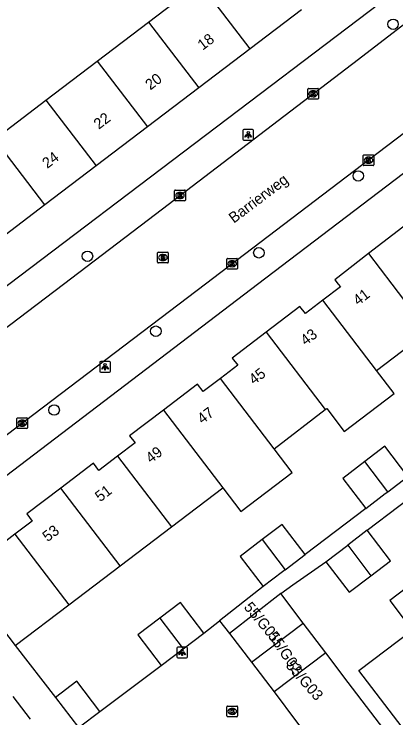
# Model space of a CAD drawing. Extents: x 160037 to 160839, y 385326 to 386441.
# Drawn here: x 160367.3 to 160402.9, y 385709.6 to 385775.1 of the extents above; entities that cross this region are included whole.
import ezdxf

# ---------------------------------------------------------------- set-up
doc = ezdxf.new("R2010")
doc.units = 0
for name, color, linetype in [('IMGEO_Boom', 7, 'Continuous'), ('IMGEO_Kolk', 7, 'Continuous'), ('IMGEO_Lichtpunt', 7, 'Continuous'), ('IMGEO_Muur', 7, 'Continuous'), ('IMGEO_Openbare_ruimte_label', 7, 'Continuous'), ('IMGEO_Pand', 7, 'Continuous'), ('IMGEO_Pand_nummerreeks', 7, 'Continuous'), ('IMGEO_Rijbaan_lokaal_gesloten', 7, 'Continuous'), ('IMGEO_Rioolput', 7, 'Continuous'), ('IMGEO_Voetpad_open', 7, 'Continuous')]:
    doc.layers.add(name, color=color, linetype=linetype)

msp = doc.modelspace()

# ---------------------------------------------------------------- linework, layer by layer
at = {"layer": 'IMGEO_Boom'}
for centre in [(160402.589, 385774.189), (160399.353, 385760.068), (160390.111, 385752.91), (160374.167, 385752.588), (160380.526, 385745.614), (160371.067, 385738.274)]:
    msp.add_circle(centre, 0.489, dxfattribs=at)
at = {"layer": 'IMGEO_Kolk'}
for p, q in [((160394.658, 385767.293), (160394.658, 385768.145)), ((160394.733, 385768.219), (160395.585, 385768.219)), ((160395.146, 385767.999), (160395.171, 385767.999)), ((160395.659, 385768.145), (160395.659, 385767.293)), ((160395.585, 385767.219), (160394.733, 385767.219)), ((160395.169, 385767.439), (160395.144, 385767.439)), ((160399.806, 385761.106), (160399.806, 385761.958)), ((160399.881, 385762.032), (160400.733, 385762.032)), ((160400.294, 385761.812), (160400.319, 385761.812)), ((160400.807, 385761.958), (160400.807, 385761.106)), ((160400.733, 385761.032), (160399.881, 385761.032)), ((160400.317, 385761.252), (160400.292, 385761.252)), ((160382.273, 385757.826), (160382.273, 385758.678)), ((160382.348, 385758.752), (160383.2, 385758.752)), ((160382.761, 385758.532), (160382.786, 385758.532)), ((160383.274, 385758.678), (160383.274, 385757.826)), ((160383.2, 385757.752), (160382.348, 385757.752)), ((160382.784, 385757.972), (160382.759, 385757.972)), ((160387.125, 385751.466), (160387.125, 385752.318)), ((160387.2, 385752.392), (160388.052, 385752.392)), ((160387.613, 385752.172), (160387.638, 385752.172)), ((160388.126, 385752.318), (160388.126, 385751.466)), ((160388.052, 385751.392), (160387.2, 385751.392)), ((160387.636, 385751.612), (160387.611, 385751.612)), ((160367.598, 385736.625), (160367.598, 385737.477)), ((160367.673, 385737.551), (160368.525, 385737.551)), ((160368.599, 385737.477), (160368.599, 385736.625)), ((160368.109, 385736.771), (160368.084, 385736.771)), ((160368.086, 385737.331), (160368.111, 385737.331)), ((160368.525, 385736.551), (160367.673, 385736.551)), ((160387.129, 385709.788), (160387.129, 385710.64)), ((160387.204, 385710.714), (160388.056, 385710.714)), ((160388.13, 385710.64), (160388.13, 385709.788)), ((160387.64, 385709.934), (160387.615, 385709.934)), ((160387.617, 385710.494), (160387.642, 385710.494)), ((160388.056, 385709.714), (160387.204, 385709.714))]:
    msp.add_line(p, q, dxfattribs=at)
for points in [[(160394.658, 385767.293), (160394.658, 385768.145)], [(160394.733, 385768.219), (160395.585, 385768.219)], [(160394.979, 385767.919), (160395.102, 385767.919), (160395.102, 385767.768), (160395.232, 385767.919), (160395.396, 385767.919), (160395.25, 385767.768), (160395.403, 385767.519), (160395.251, 385767.519), (160395.166, 385767.683), (160395.102, 385767.616), (160395.102, 385767.519), (160394.979, 385767.519), (160394.979, 385767.919)], [(160395.659, 385768.145), (160395.659, 385767.293)], [(160395.585, 385767.219), (160394.733, 385767.219)], [(160399.806, 385761.106), (160399.806, 385761.958)], [(160399.881, 385762.032), (160400.733, 385762.032)], [(160400.127, 385761.732), (160400.25, 385761.732), (160400.25, 385761.581), (160400.38, 385761.732), (160400.544, 385761.732), (160400.398, 385761.581), (160400.551, 385761.332), (160400.399, 385761.332), (160400.314, 385761.496), (160400.25, 385761.429), (160400.25, 385761.332), (160400.127, 385761.332), (160400.127, 385761.732)], [(160400.807, 385761.958), (160400.807, 385761.106)], [(160400.733, 385761.032), (160399.881, 385761.032)], [(160382.273, 385757.826), (160382.273, 385758.678)], [(160382.348, 385758.752), (160383.2, 385758.752)], [(160382.594, 385758.452), (160382.717, 385758.452), (160382.717, 385758.301), (160382.847, 385758.452), (160383.011, 385758.452), (160382.865, 385758.301), (160383.018, 385758.052), (160382.866, 385758.052), (160382.781, 385758.216), (160382.717, 385758.149), (160382.717, 385758.052), (160382.594, 385758.052), (160382.594, 385758.452)], [(160383.274, 385758.678), (160383.274, 385757.826)], [(160383.2, 385757.752), (160382.348, 385757.752)], [(160387.125, 385751.466), (160387.125, 385752.318)], [(160387.2, 385752.392), (160388.052, 385752.392)], [(160387.446, 385752.092), (160387.569, 385752.092), (160387.569, 385751.941), (160387.699, 385752.092), (160387.863, 385752.092), (160387.717, 385751.941), (160387.87, 385751.692), (160387.718, 385751.692), (160387.633, 385751.856), (160387.569, 385751.789), (160387.569, 385751.692), (160387.446, 385751.692), (160387.446, 385752.092)], [(160388.126, 385752.318), (160388.126, 385751.466)], [(160388.052, 385751.392), (160387.2, 385751.392)], [(160367.598, 385736.625), (160367.598, 385737.477)], [(160367.673, 385737.551), (160368.525, 385737.551)], [(160368.599, 385737.477), (160368.599, 385736.625)], [(160367.919, 385737.251), (160368.042, 385737.251), (160368.042, 385737.1), (160368.172, 385737.251), (160368.336, 385737.251), (160368.19, 385737.1), (160368.343, 385736.851), (160368.191, 385736.851), (160368.106, 385737.015), (160368.042, 385736.948), (160368.042, 385736.851), (160367.919, 385736.851), (160367.919, 385737.251)], [(160368.525, 385736.551), (160367.673, 385736.551)], [(160387.129, 385709.788), (160387.129, 385710.64)], [(160387.204, 385710.714), (160388.056, 385710.714)], [(160388.13, 385710.64), (160388.13, 385709.788)], [(160387.45, 385710.414), (160387.573, 385710.414), (160387.573, 385710.263), (160387.703, 385710.414), (160387.867, 385710.414), (160387.721, 385710.263), (160387.874, 385710.014), (160387.722, 385710.014), (160387.637, 385710.178), (160387.573, 385710.111), (160387.573, 385710.014), (160387.45, 385710.014), (160387.45, 385710.414)], [(160388.056, 385709.714), (160387.204, 385709.714)]]:
    msp.add_lwpolyline(points, dxfattribs=at)
for centre, start, end in [((160394.735, 385768.143), 91.55205, 178.44795), ((160394.735, 385768.143), 91.55205, 178.44795), ((160395.583, 385768.143), 1.55205, 88.44795), ((160395.583, 385768.143), 1.55205, 88.44795), ((160394.735, 385767.295), 181.55205, 268.44795), ((160394.735, 385767.295), 181.55205, 268.44795), ((160395.583, 385767.295), 271.55205, 358.44795), ((160395.583, 385767.295), 271.55205, 358.44795), ((160399.883, 385761.956), 91.55205, 178.44795), ((160399.883, 385761.956), 91.55205, 178.44795), ((160400.731, 385761.956), 1.55205, 88.44795), ((160400.731, 385761.956), 1.55205, 88.44795), ((160399.883, 385761.108), 181.55205, 268.44795), ((160399.883, 385761.108), 181.55205, 268.44795), ((160400.731, 385761.108), 271.55205, 358.44795), ((160400.731, 385761.108), 271.55205, 358.44795), ((160382.35, 385758.676), 91.55205, 178.44795), ((160382.35, 385758.676), 91.55205, 178.44795), ((160383.198, 385758.676), 1.55205, 88.44795), ((160383.198, 385758.676), 1.55205, 88.44795), ((160382.35, 385757.828), 181.55205, 268.44795), ((160382.35, 385757.828), 181.55205, 268.44795), ((160383.198, 385757.828), 271.55205, 358.44795), ((160383.198, 385757.828), 271.55205, 358.44795), ((160387.202, 385752.316), 91.55205, 178.44795), ((160387.202, 385752.316), 91.55205, 178.44795), ((160388.05, 385752.316), 1.55205, 88.44795), ((160388.05, 385752.316), 1.55205, 88.44795), ((160387.202, 385751.468), 181.55205, 268.44795), ((160387.202, 385751.468), 181.55205, 268.44795), ((160388.05, 385751.468), 271.55205, 358.44795), ((160388.05, 385751.468), 271.55205, 358.44795), ((160367.675, 385737.475), 91.55205, 178.44795), ((160367.675, 385737.475), 91.55205, 178.44795), ((160368.523, 385737.475), 1.55205, 88.44795), ((160368.523, 385737.475), 1.55205, 88.44795), ((160367.675, 385736.627), 181.55205, 268.44795), ((160367.675, 385736.627), 181.55205, 268.44795), ((160368.523, 385736.627), 271.55205, 358.44795), ((160368.523, 385736.627), 271.55205, 358.44795), ((160387.206, 385710.638), 91.55205, 178.44795), ((160387.206, 385710.638), 91.55205, 178.44795), ((160388.054, 385710.638), 1.55205, 88.44795), ((160388.054, 385710.638), 1.55205, 88.44795), ((160387.206, 385709.79), 181.55205, 268.44795), ((160387.206, 385709.79), 181.55205, 268.44795), ((160388.054, 385709.79), 271.55205, 358.44795), ((160388.054, 385709.79), 271.55205, 358.44795)]:
    msp.add_arc(centre, 0.0765, start, end, dxfattribs=at)
for centre, major_axis, ratio, start_param, end_param in [((160395.145, 385767.719), (-0.387, 0.002), 0.722429, 4.712389, 7.853982), ((160395.17, 385767.719), (-0.39, 0.002), 0.717154, 1.570796, 4.712389), ((160400.293, 385761.532), (-0.387, 0.002), 0.722429, 4.712389, 7.853982), ((160400.318, 385761.532), (-0.39, 0.002), 0.717154, 1.570796, 4.712389), ((160382.76, 385758.252), (-0.387, 0.002), 0.722429, 4.712389, 7.853982), ((160382.785, 385758.252), (-0.39, 0.002), 0.717154, 1.570796, 4.712389), ((160387.612, 385751.892), (-0.387, 0.002), 0.722429, 4.712389, 7.853982), ((160387.637, 385751.892), (-0.39, 0.002), 0.717154, 1.570796, 4.712389), ((160368.085, 385737.051), (-0.387, 0.002), 0.722429, 4.712389, 7.853982), ((160368.11, 385737.051), (-0.39, 0.002), 0.717154, 1.570796, 4.712389), ((160387.616, 385710.214), (-0.387, 0.002), 0.722429, 4.712389, 7.853982), ((160387.641, 385710.214), (-0.39, 0.002), 0.717154, 1.570796, 4.712389)]:
    msp.add_ellipse(centre, major_axis=major_axis, ratio=ratio, start_param=start_param, end_param=end_param, dxfattribs=at)
at = {"layer": 'IMGEO_Lichtpunt'}
for p, q in [((160388.623, 385764.303), (160388.623, 385763.496)), ((160388.623, 385764.303), (160388.623, 385763.496)), ((160389.525, 385764.398), (160388.717, 385764.398)), ((160389.525, 385764.398), (160388.717, 385764.398)), ((160389.619, 385763.496), (160389.619, 385764.303)), ((160389.619, 385763.496), (160389.619, 385764.303)), ((160388.717, 385763.402), (160389.525, 385763.402)), ((160388.717, 385763.402), (160389.525, 385763.402)), ((160375.304, 385742.698), (160375.304, 385741.891)), ((160375.304, 385742.698), (160375.304, 385741.891)), ((160376.206, 385742.793), (160375.398, 385742.793)), ((160376.206, 385742.793), (160375.398, 385742.793)), ((160376.3, 385741.891), (160376.3, 385742.698)), ((160376.3, 385741.891), (160376.3, 385742.698)), ((160375.398, 385741.797), (160376.206, 385741.797)), ((160375.398, 385741.797), (160376.206, 385741.797)), ((160382.474, 385716.112), (160382.474, 385715.305)), ((160382.474, 385716.112), (160382.474, 385715.305)), ((160383.376, 385716.207), (160382.568, 385716.207)), ((160383.376, 385716.207), (160382.568, 385716.207)), ((160383.47, 385715.305), (160383.47, 385716.112)), ((160383.47, 385715.305), (160383.47, 385716.112)), ((160382.568, 385715.211), (160383.376, 385715.211)), ((160382.568, 385715.211), (160383.376, 385715.211))]:
    msp.add_line(p, q, dxfattribs=at)
for points in [[(160388.997, 385763.967), (160389.036, 385763.939), (160388.848, 385763.677), (160388.81, 385763.704), (160388.997, 385763.967)], [(160389.099, 385763.919), (160389.146, 385763.919), (160389.146, 385763.597), (160389.099, 385763.597), (160389.099, 385763.919)], [(160389.209, 385763.939), (160389.247, 385763.966), (160389.434, 385763.704), (160389.395, 385763.676), (160389.209, 385763.939)], [(160375.678, 385742.362), (160375.717, 385742.334), (160375.529, 385742.072), (160375.491, 385742.099), (160375.678, 385742.362)], [(160375.78, 385742.314), (160375.827, 385742.314), (160375.827, 385741.992), (160375.78, 385741.992), (160375.78, 385742.314)], [(160375.89, 385742.334), (160375.928, 385742.361), (160376.115, 385742.099), (160376.076, 385742.071), (160375.89, 385742.334)], [(160382.848, 385715.776), (160382.887, 385715.748), (160382.699, 385715.486), (160382.661, 385715.513), (160382.848, 385715.776)], [(160382.95, 385715.728), (160382.997, 385715.728), (160382.997, 385715.406), (160382.95, 385715.406), (160382.95, 385715.728)], [(160383.06, 385715.748), (160383.098, 385715.775), (160383.285, 385715.513), (160383.246, 385715.485), (160383.06, 385715.748)]]:
    msp.add_lwpolyline(points, dxfattribs=at)
for centre in [(160389.122, 385764.101), (160375.803, 385742.496), (160382.973, 385715.91)]:
    msp.add_circle(centre, 0.0994, dxfattribs=at)
for centre, start, end in [((160388.717, 385764.303), 90, 180), ((160388.717, 385764.303), 90, 180), ((160389.525, 385764.303), 0, 90), ((160389.525, 385764.303), 0, 90), ((160388.717, 385763.496), 180, 270), ((160388.717, 385763.496), 180, 270), ((160389.525, 385763.496), 270, 0), ((160389.525, 385763.496), 270, 360), ((160375.398, 385742.698), 90, 180), ((160375.398, 385742.698), 90, 180), ((160376.206, 385742.698), 0, 90), ((160376.206, 385742.698), 0, 90), ((160375.398, 385741.891), 180, 270), ((160375.398, 385741.891), 180, 270), ((160376.206, 385741.891), 270, 0), ((160376.206, 385741.891), 270, 360), ((160382.568, 385716.112), 90, 180), ((160382.568, 385716.112), 90, 180), ((160383.376, 385716.112), 0, 90), ((160383.376, 385716.112), 0, 90), ((160382.568, 385715.305), 180, 270), ((160382.568, 385715.305), 180, 270), ((160383.376, 385715.305), 270, 0), ((160383.376, 385715.305), 270, 360)]:
    msp.add_arc(centre, 0.0946, start, end, dxfattribs=at)
at = {"layer": 'IMGEO_Muur'}
msp.add_lwpolyline([(160367.444, 385716.348), (160371.192, 385711.517)], dxfattribs=at)
at = {"layer": 'IMGEO_Pand'}
for points in [[(160379.852, 385774.397), (160384.625, 385778.033)], [(160389.288, 385771.913), (160384.625, 385778.033)], [(160394.06, 385775.549), (160389.288, 385771.913)], [(160375.079, 385770.76), (160379.852, 385774.397)], [(160379.852, 385774.397), (160384.515, 385768.277)], [(160389.288, 385771.913), (160384.515, 385768.277)], [(160370.307, 385767.125), (160375.079, 385770.76)], [(160375.079, 385770.76), (160379.742, 385764.64)], [(160384.515, 385768.277), (160379.742, 385764.64)], [(160365.534, 385763.489), (160370.307, 385767.125)], [(160370.307, 385767.125), (160374.969, 385761.005)], [(160379.742, 385764.64), (160374.969, 385761.005)], [(160370.196, 385757.369), (160365.534, 385763.489)], [(160374.969, 385761.005), (160370.196, 385757.369)], [(160370.196, 385757.369), (160365.424, 385753.733)], [(160405.606, 385755.787), (160404.446, 385754.906), (160403.905, 385755.617), (160400.314, 385752.834)], [(160400.314, 385752.834), (160397.176, 385750.402), (160397.487, 385750), (160397.692, 385749.735), (160396.071, 385748.501)], [(160400.314, 385752.834), (160402.472, 385750), (160405.838, 385745.578)], [(160396.071, 385748.501), (160394.435, 385747.254), (160393.932, 385747.914), (160390.796, 385745.525)], [(160401.064, 385741.943), (160396.071, 385748.501)], [(160390.796, 385745.525), (160387.633, 385743.115), (160388.142, 385742.448), (160386.532, 385741.221)], [(160390.796, 385745.525), (160396.289, 385738.309)], [(160401.064, 385741.943), (160405.838, 385745.578)], [(160396.289, 385738.309), (160396.424, 385738.412), (160398.047, 385736.281), (160402.686, 385739.813), (160401.064, 385741.943)], [(160386.532, 385741.221), (160384.915, 385739.99), (160384.393, 385740.675), (160381.237, 385738.271)], [(160391.516, 385734.674), (160386.532, 385741.221)], [(160381.237, 385738.271), (160378.088, 385735.872), (160378.59, 385735.212), (160376.966, 385733.975)], [(160381.237, 385738.271), (160386.742, 385731.04)], [(160391.516, 385734.674), (160396.289, 385738.309)], [(160403.968, 385732.099), (160401.824, 385734.899), (160399.967, 385733.477)], [(160386.742, 385731.04), (160388.422, 385728.833), (160393.196, 385732.468), (160391.516, 385734.674)], [(160376.966, 385733.975), (160375.229, 385732.652), (160374.724, 385733.315), (160371.688, 385731.002)], [(160376.966, 385733.975), (160381.968, 385727.405)], [(160399.967, 385733.477), (160397.923, 385731.913), (160400.067, 385729.113)], [(160402.103, 385730.671), (160399.967, 385733.477)], [(160402.103, 385730.671), (160403.968, 385732.099)], [(160371.688, 385731.002), (160368.528, 385728.595), (160369.028, 385727.937), (160367.415, 385726.709)], [(160377.194, 385723.771), (160371.688, 385731.002)], [(160381.968, 385727.405), (160386.742, 385731.04)], [(160400.067, 385729.113), (160401.866, 385730.49), (160402.103, 385730.671)], [(160394.421, 385724.83), (160392.277, 385727.63), (160390.419, 385726.208)], [(160377.194, 385723.771), (160381.968, 385727.405)], [(160400.184, 385727.073), (160398.368, 385725.683)], [(160400.521, 385722.851), (160402.346, 385724.247), (160400.184, 385727.073)], [(160367.415, 385726.709), (160365.714, 385725.413), (160365.205, 385726.082), (160362.12, 385723.731), (160362.589, 385723.115), (160362.399, 385722.97)], [(160367.415, 385726.709), (160372.42, 385720.136)], [(160390.419, 385726.208), (160388.376, 385724.644), (160390.52, 385721.844)], [(160390.419, 385726.208), (160392.555, 385723.402)], [(160396.349, 385724.137), (160398.368, 385725.683)], [(160398.368, 385725.683), (160400.521, 385722.851)], [(160392.555, 385723.402), (160394.421, 385724.83)], [(160372.42, 385720.136), (160377.194, 385723.771)], [(160396.349, 385724.137), (160398.511, 385721.312), (160400.521, 385722.851)], [(160409.146, 385721.42), (160407.063, 385724.16), (160402.287, 385720.529), (160404.37, 385717.789)], [(160392.555, 385723.402), (160392.319, 385723.221), (160390.52, 385721.844)], [(160362.399, 385722.97), (160367.444, 385716.348)], [(160392.136, 385721.206), (160387.385, 385717.476)], [(160394.234, 385718.439), (160392.136, 385721.206)], [(160367.444, 385716.348), (160372.42, 385720.136)], [(160384.987, 385717.5), (160382.82, 385720.344), (160380.911, 385718.89)], [(160380.911, 385718.89), (160378.864, 385717.33), (160381.031, 385714.486)], [(160380.911, 385718.89), (160383.077, 385716.045)], [(160389.421, 385714.791), (160394.234, 385718.439)], [(160396.331, 385715.672), (160394.234, 385718.439)], [(160403.833, 385708.209), (160399.414, 385714.02), (160404.37, 385717.789)], [(160383.077, 385716.045), (160384.987, 385717.5)], [(160387.385, 385717.476), (160389.421, 385714.791)], [(160381.031, 385714.486), (160383.077, 385716.045)], [(160396.331, 385715.672), (160391.519, 385712.024)], [(160402.624, 385707.372), (160398.429, 385712.906), (160396.331, 385715.672)], [(160389.421, 385714.791), (160391.519, 385712.024)], [(160375.322, 385710.217), (160373.184, 385713.031), (160371.192, 385711.517)], [(160391.519, 385712.024), (160393.616, 385709.257), (160394.209, 385708.475)], [(160368.878, 385709.5), (160367.269, 385711.588)], [(160371.192, 385711.517), (160373.33, 385708.703), (160373.41, 385708.764), (160375.322, 385710.217)]]:
    msp.add_lwpolyline(points, dxfattribs=at)
at = {"layer": 'IMGEO_Rijbaan_lokaal_gesloten'}
for points in [[(160430.014, 385784.168), (160420.803, 385777.146), (160400.437, 385761.634), (160385.133, 385750), (160358.201, 385729.526)], [(160332.826, 385720.277), (160337.658, 385723.913), (160352.828, 385735.505), (160371.922, 385750), (160380.496, 385756.509), (160399.366, 385770.932), (160403.685, 385774.26)]]:
    msp.add_lwpolyline(points, dxfattribs=at)
at = {"layer": 'IMGEO_Rioolput'}
for p, q in [((160380.683, 385752.043), (160380.683, 385752.895)), ((160380.758, 385752.969), (160381.61, 385752.969)), ((160381.171, 385752.749), (160381.196, 385752.749)), ((160381.684, 385752.895), (160381.684, 385752.043)), ((160381.61, 385751.969), (160380.758, 385751.969)), ((160381.194, 385752.189), (160381.169, 385752.189))]:
    msp.add_line(p, q, dxfattribs=at)
for points in [[(160380.683, 385752.043), (160380.683, 385752.895)], [(160380.758, 385752.969), (160381.61, 385752.969)], [(160381.272, 385752.667), (160381.02, 385752.669), (160381.02, 385752.269)], [(160381.198, 385752.588), (160381.144, 385752.588), (160381.144, 385752.507)], [(160381.144, 385752.507), (160381.196, 385752.507)], [(160381.684, 385752.895), (160381.684, 385752.043)], [(160381.61, 385751.969), (160380.758, 385751.969)], [(160381.02, 385752.269), (160381.144, 385752.269), (160381.144, 385752.431), (160381.155, 385752.431)], [(160381.202, 385752.402), (160381.273, 385752.269), (160381.413, 385752.269), (160381.348, 385752.395)]]:
    msp.add_lwpolyline(points, dxfattribs=at)
for centre, radius, start, end in [((160380.76, 385752.893), 0.0765, 91.55205, 178.44795), ((160380.76, 385752.893), 0.0765, 91.55205, 178.44795), ((160381.18, 385752.696), 0.19, 274.7715, 282.96867), ((160381.204, 385752.492), 0.0964, 77.00612, 93.18647), ((160381.218, 385752.549), 0.0378, 276.66336, 79.67722), ((160381.271, 385752.557), 0.109, 350.36119, 89.41601), ((160381.269, 385752.557), 0.112, 277.58423, 350.98172), ((160381.608, 385752.893), 0.0765, 1.55205, 88.44795), ((160381.608, 385752.893), 0.0765, 1.55205, 88.44795), ((160380.76, 385752.045), 0.0765, 181.55205, 268.44795), ((160380.76, 385752.045), 0.0765, 181.55205, 268.44795), ((160381.154, 385752.378), 0.0533, 26.02933, 88.69889), ((160381.253, 385752.342), 0.108, 29.51342, 73.79051), ((160381.608, 385752.045), 0.0765, 271.55205, 358.44795), ((160381.608, 385752.045), 0.0765, 271.55205, 358.44795)]:
    msp.add_arc(centre, radius, start, end, dxfattribs=at)
for centre, major_axis, ratio, start_param, end_param in [((160381.17, 385752.469), (-0.387, 0.002), 0.722429, 4.712389, 7.853982), ((160381.195, 385752.469), (-0.39, 0.002), 0.717154, 1.570796, 4.712389)]:
    msp.add_ellipse(centre, major_axis=major_axis, ratio=ratio, start_param=start_param, end_param=end_param, dxfattribs=at)
at = {"layer": 'IMGEO_Voetpad_open'}
for points in [[(160359.486, 385726.76), (160389.993, 385750), (160433.573, 385783.199)], [(160331.329, 385723.034), (160366.865, 385750), (160401.383, 385776.193)], [(160400.184, 385727.073), (160406.083, 385731.561)], [(160400.067, 385729.113), (160394.421, 385724.83)], [(160392.136, 385721.206), (160393.266, 385721.992), (160396.349, 385724.137)], [(160390.52, 385721.844), (160386.459, 385718.656)], [(160384.987, 385717.5), (160386.459, 385718.656)], [(160386.459, 385718.656), (160387.385, 385717.476)], [(160367.444, 385716.348), (160371.192, 385711.517)], [(160375.322, 385710.217), (160381.031, 385714.486)]]:
    msp.add_lwpolyline(points, dxfattribs=at)

# ---------------------------------------------------------------- texts
at = {"layer": 'IMGEO_Openbare_ruimte_label'}
msp.add_text('Barrierweg', height=1, rotation=37.07612, dxfattribs=at).set_placement((160387.78, 385755.62))
at = {"layer": 'IMGEO_Pand_nummerreeks'}
for s, rotation, p in [('18', 37.30119, (160384.878, 385771.721)), ('20', 37.30119, (160380.014, 385768.016)), ('22', 37.30119, (160375.218, 385764.361)), ('24', 37.30119, (160370.428, 385760.713)), ('41', 37.29485, (160399.341, 385747.957)), ('43', 37.29382, (160394.452, 385744.234)), ('45', 37.29485, (160389.653, 385740.579)), ('47', 37.29382, (160384.854, 385736.924)), ('49', 37.29485, (160380.056, 385733.268)), ('51', 37.29485, (160375.347, 385729.681)), ('53', 37.29485, (160370.458, 385725.958)), ('55/G01', 309.92766, (160388.658, 385719.889)), ('55/G02', 304.55649, (160390.908, 385717.23)), ('55/G03', 310.99257, (160392.55, 385714.444))]:
    msp.add_text(s, height=1, rotation=rotation, dxfattribs=at).set_placement(p)

doc.saveas('drawing.dxf')
